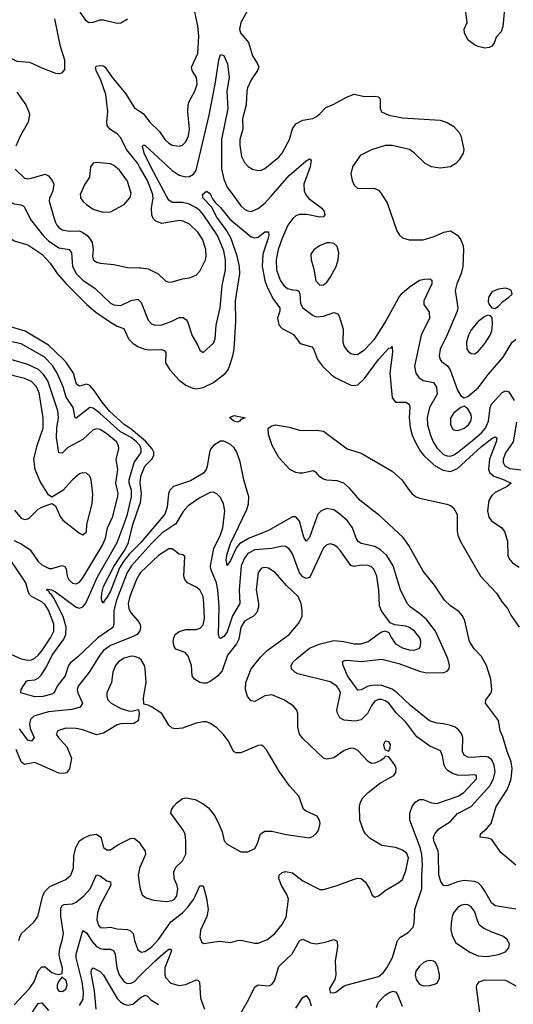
# Model space of a CAD drawing. Header units: inches. Extents: x 1649636 to 1815363, y 506543 to 641975.
# Tile 307 of 656: x 1689302 to 1692176, y 615299 to 621026. Entities that reach past the tile are written whole.
import ezdxf

# ---------------------------------------------------------------- set-up
doc = ezdxf.new("R2010")
doc.units = ezdxf.units.IN
doc.header["$MEASUREMENT"] = 0
for name, color, linetype in [('B6681', 7, 'Continuous'), ('B6682', 7, 'Continuous'), ('B6691', 7, 'Continuous'), ('B6692', 7, 'Continuous')]:
    doc.layers.add(name, color=color, linetype=linetype)

msp = doc.modelspace()

# ---------------------------------------------------------------- linework, layer by layer
at = {"layer": 'B6681', "color": 5}
for points, elevation in [([(1689011.4, 620000), (1689030, 619992), (1689090, 619945.4), (1689130, 619896.1), (1689180.7, 619820.7), (1689230, 619768.9), (1689270, 619740.2), (1689350, 619716.5), (1689430, 619661.5), (1689480.2, 619610), (1689520.2, 619550), (1689572.1, 619490), (1689693.5, 619370), (1689745.4, 619325.4), (1689830, 619266), (1689870, 619243.5), (1689908.8, 619228.8), (1689935.5, 619170), (1689962.2, 619142.2), (1689990, 619124.2), (1690000, 619120.4)], 420), ([(1689203.8, 620000), (1689250, 619965), (1689270, 619954.3), (1689309.2, 619949.2), (1689323, 619943), (1689330, 619936.4), (1689364.4, 619864.4), (1689439.5, 619770), (1689470, 619740.1), (1689530, 619699.6), (1689590, 619689.2), (1689604, 619670), (1689610.1, 619590), (1689630, 619549.4), (1689670, 619510.1), (1689742.1, 619462.1), (1689830, 619377.1), (1689850, 619366.4), (1689890, 619363.2), (1689950, 619392.5), (1689990, 619400.7), (1690000, 619390.5)], 440), ([(1689481.1, 620000), (1689476.3, 619990), (1689473.8, 619970), (1689508.4, 619850), (1689517.8, 619830), (1689530, 619816.3), (1689550, 619804.1), (1689590, 619795.6), (1689650, 619797.6), (1689670, 619788.7), (1689693.8, 619770), (1689712.6, 619750), (1689723.5, 619730), (1689730.2, 619690), (1689726.7, 619650), (1689730, 619631), (1689750, 619616.1), (1689770.7, 619609.3), (1689850, 619602.4), (1689930, 619584.2), (1690000, 619582.7)], 460), ([(1689655.7, 620000), (1689656.5, 619990), (1689668.8, 619970), (1689690, 619950.3), (1689730, 619924.6), (1689786.3, 619906.3), (1689830, 619907.7), (1689910, 619950.2), (1689943.7, 619990), (1689946.3, 620000)], 480), ([(1690000, 618603.9), (1689950, 618644.7), (1689910.4, 618670.4), (1689826.7, 618746.7), (1689781.6, 618801.6), (1689735.2, 618870), (1689710, 618897.5), (1689690, 618906.6), (1689650, 618893.3), (1689640.3, 618900.3), (1689631.5, 618911.5), (1689614.6, 618970), (1689573.7, 619030), (1689557.8, 619050), (1689470, 619132.3), (1689333.5, 619213.5), (1689230, 619245.8)], 420), ([(1690000, 618551.3), (1689981.9, 618570), (1689950, 618595), (1689888.5, 618628.5), (1689770, 618735.7), (1689730, 618765.4), (1689710, 618769.2), (1689630, 618707.7), (1689624.5, 618710), (1689613.2, 618770), (1689572.7, 618830), (1689556, 618890), (1689520.5, 618970), (1689493.9, 619013.9), (1689444.1, 619064.1), (1689310, 619140.2), (1689230, 619157.7)], 440), ([(1689270, 617996.3), (1689315, 617975), (1689362.5, 617942.5), (1689410, 617875), (1689430, 617855.3), (1689474.4, 617834.4), (1689490, 617833.4), (1689550, 617850.2), (1689564.5, 617844.5), (1689572.1, 617832.1), (1689578.1, 617790), (1689590, 617764.9), (1689610, 617748.4), (1689630, 617744.7), (1689650, 617755), (1689670, 617779.2), (1689784.9, 617970), (1689800.6, 618010), (1689814, 618070), (1689843.5, 618136.5), (1689873.5, 618253.5), (1689874.8, 618270), (1689861.1, 618330), (1689873.2, 618410), (1689863.9, 618470), (1689879.8, 618530), (1689877.4, 618550), (1689864.9, 618570), (1689810, 618616.4), (1689770, 618641.5), (1689750, 618645.4), (1689730, 618639.4), (1689670, 618584.4), (1689582.1, 618537.9), (1689550, 618504.4), (1689530, 618505.6), (1689516, 618596.1), (1689517.9, 618650), (1689527, 618710), (1689523.2, 618750), (1689465.2, 618925.2), (1689441.5, 618961.5), (1689410.7, 618990.7), (1689350, 619019.5), (1689190, 619066.6)], 460), ([(1689272.1, 618172.1), (1689310, 618126.3), (1689330, 618118.3), (1689350, 618122.3), (1689361.6, 618130), (1689410, 618178), (1689430, 618190.7), (1689490, 618212), (1689510, 618198), (1689536.7, 618136.7), (1689553.9, 618113.9), (1689650, 618039.5), (1689670, 618028.9), (1689690, 618046.8), (1689693.6, 618090), (1689724.1, 618210), (1689726.9, 618266.9), (1689717.4, 618350), (1689709.6, 618370), (1689690, 618387.6), (1689670, 618390.9), (1689650, 618385.1), (1689610, 618349.7), (1689552.4, 618287.6), (1689490, 618248), (1689470, 618262), (1689420.4, 618340.4), (1689392, 618410), (1689384.8, 618470), (1689403.2, 618550), (1689439.4, 618650), (1689439.2, 618710), (1689416, 618856), (1689400.2, 618890), (1689370, 618921.6), (1689330, 618939.7), (1689230, 618963.8)], 480), ([(1690000, 617901.7), (1689953.6, 617850), (1689928.4, 617810), (1689865.2, 617650), (1689850.7, 617590), (1689849.1, 617510), (1689843.5, 617490), (1689756.8, 617430), (1689641, 617319), (1689596.7, 617283.3), (1689586.4, 617270), (1689567, 617210), (1689520.1, 617150), (1689502.3, 617110), (1689490, 617102.3), (1689437.3, 617090), (1689390, 617087.2), (1689308.7, 617110), (1689309.7, 617130), (1689342.3, 617177.7), (1689350, 617182.7), (1689390, 617185.2), (1689410, 617195.2), (1689426.6, 617213.4), (1689457.4, 617262.6), (1689490.3, 617330), (1689558.1, 617421.9), (1689571.4, 617450), (1689571.9, 617491.9), (1689555, 617555), (1689501.5, 617661.5), (1689484.4, 617684.4), (1689474.8, 617690), (1689475.6, 617695.6), (1689466.6, 617706.6), (1689458, 617710), (1689466.6, 617713.4), (1689486.8, 617710), (1689510, 617697.7), (1689630, 617609), (1689650, 617603.6), (1689669.9, 617610.1), (1689687.9, 617632.1), (1689755.2, 617784.8), (1689870, 617985.1), (1689910, 618092.6), (1689929.9, 618150), (1689953.6, 618250), (1689953.4, 618290), (1689939.9, 618330), (1689939.6, 618350), (1689969, 618450), (1690000, 618494.5)], 440), ([(1690000, 617976.8), (1689941.4, 617918.6), (1689905.9, 617874.1), (1689883.2, 617836.8), (1689830, 617702), (1689810, 617664.5), (1689793.9, 617646.1), (1689790, 617632.3), (1689781.5, 617641.4), (1689778.9, 617658.9), (1689780.7, 617690), (1689790, 617728.9), (1689850, 617846), (1689916, 617944), (1689935.6, 617984.4), (1689959.8, 618090), (1690000, 618202.1)], 420), ([(1689170, 617370.8), (1689310, 617307.6), (1689350, 617299.8), (1689370, 617302.7), (1689390, 617312.4), (1689410, 617329.4), (1689430, 617354.6), (1689481.1, 617430), (1689500.1, 617470), (1689499.9, 617510), (1689470, 617592), (1689450, 617621.4), (1689430, 617639.9), (1689370.6, 617670.6), (1689360.8, 617680.8), (1689353.3, 617693.3), (1689337.3, 617750), (1689203.7, 617950)], 460), ([(1690000, 617800.4), (1689981.8, 617770), (1689943.4, 617670), (1689934.4, 617630), (1689938.2, 617598.2), (1689950, 617573.1), (1689990.3, 617530), (1690000, 617514.4)], 460), ([(1690000, 617468.9), (1689986, 617450), (1689962.7, 617437.3), (1689830, 617385.8), (1689790, 617356.1), (1689767.7, 617330), (1689707.3, 617230), (1689641.5, 617150), (1689636.8, 617130), (1689641.3, 617110), (1689667, 617050), (1689653.1, 617026.9), (1689606.4, 617013.6), (1689470, 616999.9), (1689385, 616975), (1689364.4, 616955.6), (1689358.2, 616930), (1689363.5, 616903.5), (1689386.2, 616850), (1689370, 616829.9), (1689350, 616835.8), (1689301.8, 616901.8)], 460), ([(1690000, 617310.1), (1689994.5, 617314.5), (1689970, 617322.5), (1689950, 617323.4), (1689910, 617311.8), (1689876.9, 617290), (1689859.8, 617270), (1689843.7, 617230), (1689836.6, 617170), (1689809.3, 617110), (1689809.2, 617090), (1689816, 617070), (1689835.3, 617050), (1689890, 617020.2), (1689934.8, 617005.2), (1689955.4, 617004.6), (1689994.4, 617014.4), (1689998, 616990), (1689992.2, 616947.8), (1689967, 616933), (1689890, 616929.8), (1689870, 616923.8), (1689790, 616876.5), (1689750, 616866.2), (1689670, 616894.8), (1689630, 616903.7), (1689570, 616905.1), (1689523.8, 616890), (1689514.4, 616870), (1689527, 616850), (1689576.5, 616796.5), (1689602.8, 616730), (1689591.7, 616668.3), (1689574.7, 616645.3), (1689559.2, 616640.8), (1689530, 616643.9), (1689390, 616705.4), (1689330, 616692.7), (1689310, 616709.8), (1689281.2, 616781.2)], 480), ([(1689297.6, 615670), (1689302.9, 615690), (1689312, 615710), (1689383.4, 615776.6), (1689408.5, 615810), (1689435.5, 615924.5), (1689447.2, 615952.8), (1689476.5, 615983.5), (1689570, 616024), (1689600.4, 616050), (1689615, 616090), (1689618, 616162), (1689627.9, 616210), (1689650, 616248.9), (1689670, 616263.6), (1689710, 616282.3), (1689750, 616288.5), (1689774.4, 616270), (1689790.5, 616210.5), (1689810, 616196.3), (1689830, 616198), (1689874.1, 616225.9), (1689950, 616264.4), (1689970, 616263), (1689978, 616258), (1689999.1, 616239.1), (1690000, 616237.8)], 480), ([(1690000, 616089), (1689991.5, 616050), (1690000, 615991.8)], 480), ([(1689270, 615295.6), (1689359.2, 615390), (1689386.6, 615430), (1689410, 615493.7), (1689430, 615516.5), (1689450, 615517.3), (1689490, 615484.6), (1689510, 615476.5), (1689530, 615472.7), (1689550, 615478), (1689551.9, 615508.1), (1689536.7, 615556.8), (1689531.7, 615590), (1689534.8, 615625.2), (1689549.8, 615670), (1689557, 615710), (1689540.9, 615810), (1689542.2, 615857.8), (1689550, 615873.5), (1689561.2, 615878.8), (1689610, 615882.4), (1689630, 615892.2), (1689675, 615930), (1689712.2, 615970), (1689750, 616051.4), (1689770, 616046.2), (1689810, 616017.8), (1689830, 616011.6), (1689832.6, 615992.6), (1689769.4, 615870.6), (1689754.7, 615830), (1689750.1, 615790), (1689760, 615760), (1689770, 615746.3), (1689790, 615743), (1689830, 615747.4), (1689870, 615737.4), (1689930, 615733.1), (1689946.3, 615726.3), (1689961.8, 615710), (1689970.2, 615670), (1689990, 615615.5), (1690000, 615609.2)], 460), ([(1689650, 615292.1), (1689671.5, 615328.5), (1689673.8, 615370), (1689664.8, 615430), (1689631.2, 615568.8), (1689630.3, 615590), (1689670, 615728.7), (1689690, 615714.9), (1689723.2, 615663.2), (1689750, 615635.8), (1689770, 615623.8), (1689790, 615618.9), (1689830, 615619.8), (1689849.5, 615609.5), (1689856.8, 615590), (1689867.8, 615510), (1689880.9, 615470), (1689909.4, 615430), (1689930, 615419.4), (1689950, 615420.8), (1689970, 615431.5), (1690000, 615461.6)], 440), ([(1689747.5, 615270), (1689737.1, 615377.1), (1689717.7, 615482.3), (1689720.6, 615499.4), (1689730, 615511.3), (1689770, 615490.1), (1689790, 615468), (1689870, 615332.9), (1689890, 615312.1), (1689910, 615299.5), (1689930, 615294.4), (1689960.8, 615299.2), (1690000, 615331.8)], 420), ([(1689361.6, 615230), (1689410, 615303.8), (1689430, 615307.7), (1689470, 615263)], 440)]:
    msp.add_lwpolyline(points, dxfattribs=dict(at, elevation=elevation))
at = {"layer": 'B6681', "color": 5, "elevation": 460}
msp.add_lwpolyline([(1689550, 615458), (1689527.9, 615432.1), (1689520.2, 615410), (1689520.7, 615390), (1689530, 615374.9), (1689550, 615372.6), (1689570, 615386.2), (1689578.5, 615410), (1689573.6, 615430), (1689570, 615439.5), (1689553.2, 615450)], close=True, dxfattribs=at)
at = {"layer": 'B6682', "color": 5}
for points, elevation in [([(1689652.6, 621070), (1689684.1, 621024.1), (1689707.3, 621010), (1689730, 621012), (1689770, 621025.7), (1689790, 621026), (1689870, 621006.7), (1689890, 621008.2), (1689929.6, 621030.4)], 480), ([(1689199.7, 621030), (1689190.8, 620989.2), (1689191.5, 620950), (1689220.9, 620850), (1689236.9, 620816.9), (1689257.3, 620797.3), (1689284.5, 620784.5), (1689359.2, 620779.2), (1689430, 620745.2), (1689510, 620714.9), (1689530, 620712.2), (1689550, 620716.3), (1689564.2, 620735.8), (1689564, 620790), (1689539.9, 620870), (1689507.2, 621030)], 480), ([(1690000, 620170.9), (1689990, 620188.7), (1689924.3, 620270), (1689890, 620338.8), (1689870, 620361.5), (1689827.1, 620390), (1689811.7, 620410), (1689809, 620430), (1689815.9, 620490), (1689802.8, 620590), (1689774.9, 620674.9), (1689748, 620730), (1689743.6, 620750), (1689750, 620756.4), (1689770, 620760.3), (1689790, 620758), (1689800.4, 620750), (1689836.2, 620696.2), (1689917.2, 620597.2), (1689970, 620513.1), (1690000, 620494.3)], 460), ([(1689285.1, 620605.1), (1689337.4, 620530), (1689355.6, 620490), (1689359.6, 620470), (1689351.5, 620430), (1689307.4, 620352.6), (1689279.7, 620290)], 460), ([(1689275.9, 620155.9), (1689330, 620103.6), (1689350, 620100.2), (1689370, 620103.5), (1689450, 620127.6), (1689470, 620117.6), (1689491.4, 620091.4), (1689500.2, 620070), (1689495.7, 620030), (1689481.1, 620000)], 460), ([(1689946.3, 620000), (1689950, 620014), (1689930, 620086.6), (1689882.9, 620150), (1689850, 620178), (1689830, 620187.6), (1689750, 620194.7), (1689730, 620191.6), (1689714.9, 620170), (1689708.4, 620110), (1689680.3, 620070), (1689654.9, 620010), (1689655.7, 620000)], 480)]:
    msp.add_lwpolyline(points, dxfattribs=dict(at, elevation=elevation))
at = {"layer": 'B6691', "color": 5}
for points, elevation in [([(1690000, 619582.7), (1690010, 619582.4), (1690050, 619576.5), (1690107.3, 619547.3), (1690150, 619506.7), (1690170, 619499.5), (1690190, 619500.2), (1690250, 619518.5), (1690290, 619524.9), (1690330, 619540.3), (1690350, 619563.7), (1690383.4, 619630), (1690387.4, 619650), (1690385.8, 619690), (1690366.1, 619750), (1690339.8, 619790), (1690290, 619836.8), (1690254.5, 619854.5), (1690230, 619857.5), (1690130, 619839.8), (1690094.2, 619854.2), (1690078.5, 619870), (1690070.6, 619890.6), (1690069.1, 619929.1), (1690079.5, 619990), (1690078, 620000)], 460), ([(1690000, 619390.5), (1690010, 619380.3), (1690050, 619277.6), (1690070, 619256.9), (1690089.4, 619249.4), (1690130, 619251.1), (1690184.5, 619270), (1690230, 619293.8), (1690253.4, 619293.4), (1690270, 619282.6), (1690278.2, 619270), (1690306.5, 619186.5), (1690339.5, 619130), (1690350, 619102.8), (1690370, 619090.7), (1690430, 619143.7), (1690439.8, 619170), (1690445, 619250), (1690469.9, 619350), (1690480.8, 619479.2), (1690499.1, 619570), (1690499.7, 619630), (1690490, 619681.7), (1690453.6, 619770), (1690372.6, 619890), (1690350, 619915.2), (1690330, 619931.5), (1690290, 619952.7), (1690250, 619962.5), (1690190, 619962.9), (1690170, 619976.5), (1690157.2, 620000)], 440), ([(1690000, 619120.4), (1690030, 619108.9), (1690054.7, 619105.3), (1690128.4, 619108.4), (1690142.6, 619102.6), (1690153.6, 619090), (1690150.2, 619030), (1690175.6, 618990), (1690230.1, 618930.1), (1690270, 618900.7), (1690310, 618882.6), (1690330, 618879.7), (1690370, 618886.4), (1690430, 618915), (1690499.8, 618970), (1690513.5, 618986.5), (1690524.2, 619010), (1690543.7, 619070), (1690550.8, 619110), (1690560.8, 619270), (1690557.7, 619390), (1690582.9, 619550), (1690580.9, 619590), (1690568.6, 619650), (1690532.8, 619752.8), (1690503.4, 619803.4), (1690450, 619877), (1690418.3, 619938.3), (1690368.4, 619990), (1690367.7, 620000)], 420), ([(1690416.5, 620000), (1690423.9, 619983.9), (1690441.3, 619961.3), (1690470, 619933.9), (1690525.9, 619865.9), (1690650, 619762.6), (1690670, 619756.3), (1690690, 619761.6), (1690730, 619791.1), (1690750, 619792.4), (1690751.9, 619771.9), (1690747.4, 619750), (1690718.3, 619661.7), (1690713.7, 619590), (1690729.1, 619509.1), (1690742.6, 619470), (1690778.6, 619398.6), (1690816.3, 619350), (1690815.9, 619330), (1690803.3, 619290), (1690810, 619250.4), (1690829.6, 619229.6), (1690895.2, 619195.1), (1690929.6, 619149.6), (1690941.2, 619141.2), (1691002.7, 619122.7), (1691012.3, 619112.3), (1691036.1, 619050), (1691064.9, 619010), (1691118.2, 618958.2), (1691141.9, 618941.9), (1691230, 618900.9), (1691250, 618897.3), (1691270, 618902.8), (1691310, 618938), (1691390, 619050.1), (1691450, 619114.9), (1691463.7, 619116.3), (1691470, 619124.7), (1691471.7, 619091.7), (1691457.3, 618970), (1691470, 618825.5), (1691490, 618801.5), (1691550, 618800.7), (1691570.1, 618790.1), (1691573.6, 618770), (1691569.6, 618710), (1691574.8, 618654.8), (1691586.2, 618610), (1691604, 618570), (1691634.8, 618514.8), (1691655.4, 618490), (1691714.4, 618434.4), (1691764.9, 618404.9), (1691810, 618398.8), (1691850, 618414.4), (1691990, 618542.9), (1692050, 618589.3), (1692070, 618599.6), (1692076.1, 618596.1), (1692079.1, 618590), (1692075.7, 618570), (1692036, 618470), (1692031.3, 618410), (1692039.4, 618390), (1692062, 618370), (1692122.6, 618350), (1692163.1, 618330), (1692139.6, 618310), (1692070, 618276.7), (1692050, 618258.3), (1692033.2, 618230), (1692024.5, 618170), (1692032.8, 618132.8), (1692048.6, 618110), (1692109.2, 618070), (1692125.9, 618045.9), (1692141.3, 617990), (1692144.6, 617910), (1692151.4, 617890), (1692170, 617866.3), (1692210, 617841.2)], 420), ([(1690548.4, 620000), (1690590, 619942.8), (1690610, 619923.5), (1690630, 619913.2), (1690650, 619910.2), (1690690, 619927.3), (1690730, 619958.8), (1690766, 620000)], 440), ([(1690973.8, 620000), (1690985.6, 619985.6), (1691060.3, 619930), (1691074.9, 619910), (1691078.4, 619890), (1691070, 619879.5), (1691050, 619876.9), (1690973.2, 619893.2), (1690930, 619892.6), (1690910, 619884.3), (1690891.3, 619868.7), (1690862.9, 619830), (1690827.2, 619750), (1690806.9, 619690), (1690794.3, 619630), (1690796.6, 619570), (1690817.9, 619510), (1690839.9, 619479.9), (1690861.7, 619461.7), (1690890, 619453.7), (1690913.3, 619453.3), (1690926.6, 619446.6), (1690933, 619430), (1690936, 619376), (1690950.1, 619350.1), (1691010, 619306.2), (1691030, 619298.4), (1691070, 619300.9), (1691130, 619322.3), (1691154.1, 619314.1), (1691161.7, 619301.7), (1691185.2, 619225.2), (1691183.9, 619150), (1691190, 619124.9), (1691210, 619099.5), (1691230, 619084.9), (1691250, 619078.5), (1691270, 619080.2), (1691310, 619106.2), (1691370, 619170.2), (1691430, 619263.9), (1691509.6, 619410.4), (1691526.8, 619433.2), (1691570, 619470.8), (1691630, 619511), (1691657.6, 619517.6), (1691690, 619518.7), (1691701.6, 619510), (1691702, 619490), (1691654.2, 619390), (1691654.9, 619370), (1691685.4, 619325.5), (1691687.9, 619290), (1691639.3, 619190), (1691599.8, 619010), (1691608.3, 618970), (1691624.6, 618944.6), (1691650, 618928), (1691710, 618916), (1691728.6, 618888.6), (1691731.7, 618848.3), (1691686.7, 618770), (1691674.2, 618710), (1691676.8, 618670), (1691692.7, 618610), (1691708.1, 618570), (1691730, 618534.8), (1691770, 618497.5), (1691790, 618488.1), (1691810, 618487.1), (1691830, 618493.9), (1691850, 618507.5), (1691928.3, 618570), (1691990, 618622.7), (1692013.8, 618650), (1692031, 618690), (1692040.9, 618770), (1692048.1, 618790), (1692110, 618856.5), (1692130, 618867), (1692150, 618860.5), (1692180.4, 618810)], 440), ([(1691415.6, 620000), (1691440.9, 619960.9), (1691498, 619798), (1691512.4, 619772.4), (1691530, 619757.3), (1691570, 619746.4), (1691650, 619746), (1691715.2, 619764.8), (1691770.4, 619790.4), (1691810, 619797.3), (1691850, 619773), (1691870, 619745.5), (1691883.2, 619710), (1691884.9, 619690), (1691881.3, 619590), (1691872.2, 619550), (1691846.7, 619490), (1691838, 619450), (1691853.1, 619350), (1691848.7, 619330), (1691790, 619192.6), (1691748.8, 619110), (1691743.9, 619070), (1691749.4, 619050), (1691758.3, 619038.3), (1691791.9, 619011.9), (1691808.9, 618990), (1691850, 618870.5), (1691870, 618838), (1691890, 618826.8), (1691910, 618833.7), (1691970, 618884.7), (1692030, 618962.3), (1692117, 619063), (1692168.7, 619150), (1692190, 619164.9)], 460), ([(1692190, 616108.4), (1692102.4, 616182.4), (1692050, 616258.1), (1692030, 616264.7), (1691982.4, 616270), (1691984.7, 616290), (1692020.4, 616319.6), (1692046.7, 616350), (1692075.2, 616450), (1692141, 616550), (1692162.5, 616610), (1692169.3, 616670), (1692164, 616710), (1692139.5, 616770), (1692115.1, 616855.1), (1692098.3, 616890), (1692090.2, 616950.2), (1692012.8, 617050), (1692015.1, 617070), (1692045.9, 617110), (1692051.4, 617130), (1692045.6, 617190), (1692018.6, 617270), (1691990, 617322.2), (1691946.7, 617366.7), (1691920.5, 617410), (1691893.3, 617530), (1691879.3, 617559.3), (1691861.2, 617581.2), (1691810, 617616.1), (1691774.8, 617650), (1691717, 617737), (1691650, 617817.4), (1691567.8, 617967.8), (1691534.7, 618014.7), (1691399.2, 618139.2), (1691284.7, 618230), (1691221.5, 618301.5), (1691189.1, 618329.1), (1691150, 618344.3), (1691090, 618348), (1691070, 618354.1), (1691050, 618366.8), (1691029.6, 618389.6), (1691010, 618400.9), (1690950, 618388.6), (1690928.9, 618388.9), (1690910, 618391.5), (1690874.5, 618410), (1690810, 618479.5), (1690772, 618550), (1690750, 618614), (1690748.8, 618650), (1690770, 618663.7), (1690791.4, 618668.6), (1690870, 618656.3), (1690930, 618637.6), (1690990, 618635.5), (1691030, 618639.1), (1691070, 618633), (1691207.7, 618530), (1691290, 618504.2), (1691470, 618400.2), (1691526, 618350), (1691568.9, 618288.9), (1691587.5, 618267.5), (1691610, 618250.9), (1691630, 618242.8), (1691788.5, 618208.5), (1691810, 618200.3), (1691827.1, 618187.1), (1691848.1, 618148.1), (1691848.2, 618050), (1691852.4, 618027.6), (1691868.7, 617990), (1691985.2, 617790), (1692076.9, 617690), (1692110, 617637.8), (1692141.7, 617601.7), (1692161.7, 617561.7), (1692210, 617492.6)], 380), ([(1692194.9, 618685.1), (1692175.6, 618570), (1692130, 618506.2), (1692115.9, 618470), (1692115.9, 618450), (1692126.8, 618430), (1692155.4, 618415.4), (1692290, 618400.4)], 440), ([(1690000, 618202.1), (1690004.7, 618215.3), (1690010.2, 618270), (1690004.1, 618330), (1690007.7, 618370), (1690031.4, 618428.6), (1690071.5, 618470), (1690083.6, 618490), (1690083.6, 618510), (1690073.9, 618530), (1690035.2, 618575.2), (1690000, 618603.9)], 420), ([(1692190, 615851.4), (1692070, 615871.2), (1692048.7, 615888.7), (1692010, 615957.6), (1691990, 615986.4), (1691970, 616004.8), (1691950, 616012.7), (1691890, 616018.3), (1691850, 616011.4), (1691790, 615987), (1691770, 615989.8), (1691753.6, 616013.6), (1691742, 616050), (1691740.7, 616170), (1691737.2, 616190), (1691712.2, 616250), (1691710.5, 616270), (1691718, 616290), (1691741.5, 616318.5), (1691810, 616362.5), (1691850, 616409), (1691930.5, 616449.5), (1692038.5, 616570), (1692060.9, 616610), (1692069.6, 616650), (1692064.7, 616690), (1692050, 616720.9), (1692030, 616735.9), (1692010, 616739.9), (1691930, 616735.2), (1691910, 616737.2), (1691890, 616747.3), (1691880.2, 616770), (1691880.8, 616850), (1691873.2, 616873.2), (1691855.7, 616895.7), (1691836.2, 616910), (1691810, 616920.5), (1691770, 616930.3), (1691730, 616933.2), (1691688.5, 616948.5), (1691576.5, 617036.5), (1691499.9, 617110), (1691470, 617130.9), (1691410, 617153), (1691370, 617155.9), (1691331.3, 617148.7), (1691290, 617128.6), (1691270, 617126.8), (1691210.9, 617210), (1691185.5, 617270), (1691180.5, 617290), (1691190, 617299.5), (1691210, 617301.4), (1691290, 617291.9), (1691410, 617305.6), (1691510, 617280.4), (1691630, 617236.3), (1691670, 617226.9), (1691770.5, 617229.5), (1691790, 617236), (1691801.5, 617250), (1691804.6, 617270), (1691793.4, 617310), (1691722, 617470), (1691670, 617537.7), (1691630, 617572.5), (1691574.6, 617610), (1691557.9, 617630), (1691519.3, 617710), (1691476.9, 617850), (1691439, 617910), (1691402.2, 617942.2), (1691370, 617961.5), (1691290, 617978.3), (1691272.7, 617990), (1691261, 618010), (1691240.2, 618070), (1691211.2, 618110), (1691166.2, 618150), (1691130, 618174.7), (1691090, 618183.2), (1691056.5, 618170), (1691038.3, 618150), (1690990, 618014.8), (1690970, 617992.1), (1690955.4, 618015.4), (1690930, 618108.3), (1690910, 618134.3), (1690890, 618134), (1690747.1, 618052.9), (1690638.3, 618010), (1690582, 617978), (1690564.7, 617955.3), (1690530, 617879.8), (1690510, 617851.8), (1690503.6, 617883.6), (1690510, 617919.5), (1690530, 617978.9), (1690624.1, 618175.9), (1690634.1, 618210), (1690635.1, 618250), (1690605.9, 618350), (1690585.4, 618454.6), (1690565.3, 618510), (1690550, 618534.8), (1690530, 618555.4), (1690490, 618575.1), (1690470, 618574), (1690430.1, 618550), (1690414.7, 618530), (1690407, 618510), (1690392.9, 618427.1), (1690387.3, 618410), (1690371.4, 618388.6), (1690296.4, 618343.6), (1690196.5, 618310), (1690176, 618290), (1690168.2, 618270), (1690160.8, 618190), (1690146.4, 618150), (1690010, 617986.8), (1690000, 617976.8)], 420), ([(1690000, 618494.5), (1690002.3, 618497.7), (1690008.4, 618510), (1690009.8, 618530.2), (1690001.2, 618550), (1690000, 618551.3)], 440), ([(1690568.4, 615210), (1690634.5, 615325.5), (1690670, 615401.1), (1690690, 615411.5), (1690750, 615406.7), (1690770, 615414.6), (1690784.4, 615435.6), (1690810, 615518), (1690888.2, 615591.8), (1690930, 615668), (1690943.9, 615676.1), (1690950, 615678), (1690995.7, 615655.7), (1691030, 615650.7), (1691080.5, 615659.5), (1691130, 615676.5), (1691150, 615666.8), (1691152.9, 615632.9), (1691139.2, 615550), (1691142.9, 615470), (1691136.3, 615443.7), (1691104.6, 615390), (1691110, 615367.2), (1691130, 615365.2), (1691142.7, 615370), (1691190, 615405.3), (1691207.4, 615412.6), (1691390, 615461), (1691418.3, 615481.7), (1691439.6, 615510), (1691472.3, 615570), (1691500.5, 615670), (1691518.4, 615690), (1691563.5, 615716.5), (1691592, 615748), (1691598.5, 615770), (1691601.8, 615850), (1691643.8, 615970), (1691642.8, 616050), (1691647.4, 616110), (1691643.3, 616170), (1691633.9, 616210), (1691573, 616370), (1691573.6, 616410), (1691586, 616450), (1691605, 616475), (1691630, 616489.5), (1691650, 616490.8), (1691699.3, 616470), (1691730, 616466.4), (1691855.4, 616510), (1691887, 616530), (1691961.1, 616610), (1691960.9, 616630), (1691950, 616633.8), (1691891, 616629), (1691850, 616631.5), (1691821, 616641), (1691796.1, 616656.1), (1691783.2, 616670), (1691773.9, 616690), (1691763.7, 616743.7), (1691752.4, 616772.4), (1691690, 616801.2), (1691614.6, 616854.6), (1691550, 616940.7), (1691493.5, 616993.5), (1691450, 617049.8), (1691430, 617063.2), (1691410, 617071), (1691390, 617071.1), (1691370, 617061.6), (1691350, 617037.4), (1691327.1, 616990), (1691290, 616952.7), (1691254.8, 616945.2), (1691190, 616951.3), (1691165.6, 616965.6), (1691151.6, 616991.6), (1691148.6, 617010), (1691169.1, 617110), (1691162.6, 617130), (1691148.7, 617150), (1691110, 617173.7), (1690921.4, 617221.4), (1690903.6, 617230), (1690883.5, 617250), (1690882.6, 617270), (1690894.5, 617290), (1690915.8, 617310), (1690990, 617369.4), (1691045.7, 617394.3), (1691130, 617415.4), (1691188.7, 617408.7), (1691250, 617395.3), (1691290, 617395.5), (1691331.5, 617410), (1691390, 617454.6), (1691410, 617466), (1691430, 617470.6), (1691450, 617462), (1691465.5, 617430), (1691490, 617395.2), (1691530, 617371.8), (1691570, 617360.5), (1691600.6, 617359.4), (1691629.6, 617370), (1691636.2, 617383.8), (1691637.5, 617410), (1691631.3, 617430), (1691600.3, 617470), (1691571.1, 617490), (1691550, 617497.5), (1691486.5, 617506.5), (1691457.7, 617517.7), (1691407.5, 617587.5), (1691397.2, 617617.2), (1691392, 617708), (1691381.1, 617790), (1691363.5, 617830), (1691350, 617842.9), (1691330, 617851.9), (1691290, 617852.6), (1691250, 617846), (1691230, 617852), (1691170, 617936.8), (1691150, 617958.2), (1691130, 617970.9), (1691110, 617976.8), (1691090, 617972.3), (1691070, 617954), (1690993.4, 617786.6), (1690990, 617781.1), (1690970, 617776.2), (1690950, 617785.8), (1690930, 617808.9), (1690890, 617919.1), (1690870, 617948.6), (1690850, 617961.1), (1690830, 617963.2), (1690769.6, 617950.4), (1690670, 617941.5), (1690630, 617920.8), (1690610, 617894.5), (1690591.7, 617850), (1690579.4, 617710), (1690583.9, 617630), (1690541.2, 617558.8), (1690510, 617464.5), (1690490, 617438.6), (1690470, 617426.8), (1690464.7, 617430), (1690459.1, 617450), (1690462.4, 617610), (1690455.6, 617710), (1690448.4, 617750), (1690415, 617830), (1690412.1, 617850), (1690431.2, 617950), (1690470.5, 618029.5), (1690484, 618070), (1690495.6, 618170), (1690488.4, 618210), (1690470, 618246), (1690450, 618268.9), (1690430, 618278.3), (1690410, 618276), (1690350, 618245.6), (1690281.8, 618198.2), (1690254.5, 618165.5), (1690210, 618093.6), (1690130, 618039), (1690070, 617979.7), (1690000, 617901.7)], 440), ([(1690000, 615609.2), (1690010, 615602.8), (1690030, 615605.9), (1690070, 615631.6), (1690110, 615675.3), (1690181.9, 615778.1), (1690250, 615831.6), (1690279, 615861), (1690315.8, 615910), (1690350, 615988.2), (1690370, 615988), (1690390, 615916.3), (1690398.9, 615850), (1690391.4, 615808.6), (1690353.7, 615730), (1690350.2, 615690.2), (1690361.2, 615661.2), (1690372.4, 615652.4), (1690465.5, 615665.5), (1690530, 615657.3), (1690569.7, 615670.3), (1690590, 615672.2), (1690670, 615653.8), (1690690, 615654.8), (1690743.7, 615676.3), (1690786.8, 615710), (1690830, 615762.8), (1690853.8, 615806.2), (1690866.7, 615910), (1690858, 615938), (1690826.2, 615990), (1690809.8, 616030.2), (1690813.3, 616050), (1690830, 616065.3), (1690850, 616071.4), (1690890, 616064), (1690950, 616017.6), (1691050, 615967), (1691070, 615967), (1691150, 615988.9), (1691250, 616027.2), (1691270, 616032.2), (1691290, 616030.4), (1691314.9, 616010), (1691339.3, 615970), (1691354, 615934), (1691370, 615922.8), (1691390, 615930.6), (1691434.7, 615965.3), (1691510, 616006.8), (1691530, 616024.7), (1691550, 616075.5), (1691564.6, 616150), (1691555.5, 616175.5), (1691530, 616195.8), (1691490, 616210.8), (1691410, 616223.1), (1691343.1, 616263.1), (1691315.8, 616290), (1691303.1, 616310), (1691282.4, 616370), (1691279.8, 616450), (1691286, 616474), (1691300.5, 616499.5), (1691330, 616530.3), (1691397, 616583), (1691479.3, 616630), (1691492.5, 616647.5), (1691494, 616670), (1691487.7, 616687.7), (1691450, 616738), (1691430, 616742), (1691422.8, 616730), (1691403.7, 616716.3), (1691370, 616701.6), (1691350, 616699.6), (1691330, 616711.3), (1691270, 616775.3), (1691250, 616785.7), (1691230, 616789), (1691190, 616775.3), (1691130, 616732.8), (1691090, 616724.7), (1691070, 616729.6), (1690950, 616844.5), (1690931.6, 616870), (1690921, 616910), (1690920.4, 616990), (1690914.8, 617010), (1690894.5, 617034.5), (1690838.9, 617070), (1690770, 617099.1), (1690730, 617093.2), (1690670, 617059.7), (1690650, 617064.2), (1690628.9, 617088.9), (1690616.1, 617130), (1690618.4, 617170), (1690649.3, 617250.7), (1690703, 617317), (1690743.5, 617356.5), (1690870.9, 617450), (1690925.6, 617514.4), (1690945.9, 617554.1), (1690947.1, 617590), (1690941.4, 617630), (1690923.2, 617670), (1690854.5, 617734.5), (1690789.8, 617810), (1690750, 617836.3), (1690730, 617839.8), (1690710, 617835), (1690690.1, 617809.9), (1690677.7, 617710), (1690691.3, 617630), (1690691.2, 617608.8), (1690682.6, 617577.4), (1690664, 617556.1), (1690610, 617528.1), (1690589.3, 617490), (1690578.2, 617421.8), (1690563.7, 617396.3), (1690512.2, 617330), (1690481.5, 617238.5), (1690452.8, 617207.2), (1690410, 617176), (1690390, 617167.6), (1690370, 617166.4), (1690349.8, 617169.8), (1690320.5, 617190), (1690305.7, 617210), (1690302.3, 617270), (1690283.4, 617323.4), (1690264.5, 617344.5), (1690210, 617365.1), (1690200.6, 617380.6), (1690195.6, 617410), (1690199.3, 617430), (1690207.8, 617450), (1690230, 617467.9), (1690270, 617478.2), (1690330, 617478.3), (1690353.1, 617486.9), (1690370, 617506), (1690377.1, 617542.9), (1690373.9, 617630), (1690369.1, 617670), (1690350, 617709.7), (1690330, 617725), (1690279.7, 617750), (1690263.1, 617770), (1690257.6, 617790), (1690264, 617904), (1690252.3, 617912.3), (1690230, 617916.9), (1690190, 617947.1), (1690170, 617947.6), (1690110, 617909), (1690005.7, 617810), (1690000, 617800.4)], 460), ([(1690000, 617514.4), (1690002.7, 617510), (1690005.8, 617490), (1690000.8, 617470), (1690000, 617468.9)], 460), ([(1690000, 615991.8), (1690003.2, 615970), (1690014.6, 615934.6), (1690037.7, 615917.7), (1690083.7, 615903.7), (1690156.9, 615896.9), (1690190, 615902.3), (1690202.6, 615910), (1690216.2, 615930), (1690222.2, 615970), (1690218.2, 615990), (1690200.4, 616030), (1690199.8, 616070), (1690210, 616095.5), (1690250, 616133.4), (1690268.3, 616171.7), (1690269.8, 616250), (1690264.4, 616290), (1690250, 616318.4), (1690181.2, 616410), (1690185.2, 616430), (1690198, 616450), (1690216, 616470), (1690250, 616495.5), (1690270, 616500.4), (1690322.8, 616490), (1690370, 616464.9), (1690400.9, 616440.9), (1690436.8, 616396.8), (1690457, 616357), (1690481.4, 616301.4), (1690493, 616250), (1690510.3, 616230.3), (1690590, 616186.4), (1690630, 616184.9), (1690670, 616204.9), (1690684.4, 616230), (1690704, 616290), (1690730, 616306.5), (1690770, 616305.2), (1690853.1, 616286.9), (1690990, 616267), (1691010, 616276.4), (1691030, 616293.4), (1691040.5, 616310), (1691051.5, 616350), (1691047.3, 616370), (1691033.6, 616393.6), (1690970, 616421.6), (1690954, 616434), (1690926.2, 616510), (1690872.8, 616570), (1690814.5, 616650), (1690738.4, 616778.4), (1690719.6, 616799.6), (1690710, 616805.4), (1690690, 616804.4), (1690590, 616761.3), (1690562, 616762), (1690547, 616770), (1690516.9, 616830), (1690486, 616870), (1690450, 616907.6), (1690412.9, 616932.9), (1690390, 616941.1), (1690370, 616942.6), (1690330, 616933.7), (1690250, 616904), (1690210, 616901.3), (1690190, 616905.6), (1690170, 616922.7), (1690129.4, 616990), (1690070, 617029.4), (1690050, 617039.3), (1690024, 617044), (1690022, 617082), (1690038.6, 617170), (1690033.3, 617250), (1690028.2, 617270), (1690010, 617302), (1690000, 617310.1)], 480), ([(1690000, 616237.8), (1690032.7, 616190), (1690034.4, 616170), (1690000.2, 616090), (1690000, 616089)], 480), ([(1690000, 615461.6), (1690087.8, 615550), (1690150, 615604), (1690170, 615618.5), (1690179.9, 615619.9), (1690186, 615610), (1690147.8, 615510), (1690146.3, 615470), (1690152.6, 615452.6), (1690182.6, 615422.6), (1690230, 615408.9), (1690270, 615414.7), (1690330, 615441.1), (1690339.2, 615439.2), (1690348.8, 615430), (1690354.5, 615334.5), (1690378.6, 615270)], 440), ([(1691981.1, 615250), (1691961.2, 615398.8), (1691965.2, 615414.8), (1691977.4, 615430), (1692010, 615440.1), (1692130, 615439), (1692190, 615406.2)], 420), ([(1690000, 615331.8), (1690010, 615340.2), (1690031.5, 615351.5), (1690046.7, 615346.7), (1690065.1, 615325.1), (1690110, 615298)], 420), ([(1690910, 615276.5), (1690950, 615338), (1690970, 615350.3), (1690990, 615322.6), (1690999.6, 615290)], 420), ([(1691380, 615280), (1691388.3, 615310), (1691430, 615351.1), (1691450, 615365.4), (1691474.3, 615374.3), (1691490, 615371.6), (1691498.7, 615358.7), (1691527.8, 615287.8)], 420)]:
    msp.add_lwpolyline(points, dxfattribs=dict(at, elevation=elevation))
for points, elevation in [([(1691110, 619728.7), (1691090, 619727.6), (1691047.7, 619710), (1691013.5, 619686.5), (1690997.3, 619662.7), (1690998.9, 619630), (1691014.6, 619574.6), (1691026.9, 619506.9), (1691050, 619480.8), (1691070, 619483.6), (1691090, 619498.3), (1691110, 619526.7), (1691143.5, 619590), (1691156.8, 619630), (1691159.8, 619670), (1691150, 619707.3), (1691130, 619723.9)], 460), ([(1692130, 619464), (1692090, 619459.3), (1692050, 619442), (1692030.4, 619410), (1692030, 619384.7), (1692034.9, 619370), (1692050, 619350.6), (1692070, 619346.8), (1692090, 619359.1), (1692113.6, 619386.4), (1692150, 619411), (1692169, 619430), (1692164, 619450), (1692150, 619459.3)], 480), ([(1692030, 619307), (1692010, 619299.7), (1691970.4, 619270), (1691930, 619221.6), (1691914.3, 619190), (1691903.9, 619150), (1691905.2, 619110), (1691915.1, 619095.1), (1691930, 619084.2), (1691950, 619083.1), (1691970, 619096.5), (1692010, 619143.2), (1692040.3, 619190), (1692050, 619216), (1692054.8, 619254.8), (1692051.5, 619291.5), (1692043.2, 619303.2)], 480), ([(1691890, 618777.2), (1691870, 618769.6), (1691830, 618739.6), (1691810, 618708), (1691810.4, 618670), (1691824.3, 618644.3), (1691830, 618639.5), (1691850, 618636.9), (1691870, 618642.2), (1691890, 618650.2), (1691914.6, 618670), (1691928.7, 618690), (1691933, 618710), (1691929.7, 618730), (1691910, 618762)], 460), ([(1690570, 618685.1), (1690548.6, 618690), (1690524.8, 618710), (1690526.3, 618713.7), (1690550, 618724.6), (1690614, 618710), (1690590, 618701.2), (1690582, 618690)], 380), ([(1691430, 616829), (1691419.1, 616810), (1691424, 616790), (1691430, 616778), (1691450, 616771.3), (1691459.3, 616790), (1691460.9, 616810), (1691450, 616825.2)], 460), ([(1691890, 615879.5), (1691870, 615874.3), (1691850, 615859.8), (1691828, 615830), (1691819.8, 615810), (1691812.9, 615770), (1691812.7, 615732.7), (1691819, 615699), (1691838.3, 615658.3), (1691922.1, 615602.1), (1691970, 615579.8), (1692023.4, 615576.6), (1692090, 615589.2), (1692130, 615603.1), (1692150, 615626.8), (1692153, 615650), (1692137.6, 615677.6), (1692114.9, 615694.9), (1692050, 615718.8), (1692002.4, 615742.4), (1691979.3, 615759.3), (1691970, 615774), (1691950, 615840.4), (1691927.4, 615867.4), (1691910, 615876.5)], 440), ([(1691690, 615553.6), (1691670, 615549.7), (1691650, 615539.1), (1691630, 615520.4), (1691608.2, 615491.8), (1691604.3, 615470), (1691610, 615443.8), (1691630, 615415.6), (1691650, 615407.1), (1691690, 615408.9), (1691722.7, 615417.3), (1691734.2, 615425.9), (1691745.1, 615450), (1691746, 615470), (1691736.1, 615516.1), (1691722, 615542), (1691710, 615549.6)], 440)]:
    msp.add_lwpolyline(points, close=True, dxfattribs=dict(at, elevation=elevation))
at = {"layer": 'B6692', "color": 5}
for points, elevation in [([(1692127.4, 621130), (1692114.3, 620985.7), (1692105.3, 620954.7), (1692076.4, 620923.6), (1692064.9, 620890), (1692050, 620872.7), (1692035.6, 620864.4), (1692010, 620859.6), (1691970, 620869.7), (1691950, 620879.7), (1691910, 620909.6), (1691891.2, 620950), (1691889.8, 620970.2), (1691906, 621010), (1691899.8, 621070)], 460), ([(1690000, 620494.3), (1690021, 620481), (1690059.7, 620430), (1690115.2, 620375.2), (1690147.5, 620330), (1690170, 620307.3), (1690190, 620295.9), (1690230, 620290.2), (1690250, 620296.9), (1690270, 620314.6), (1690285.2, 620350), (1690290.5, 620390), (1690280.3, 620490), (1690282.2, 620530), (1690289.1, 620550.9), (1690322.4, 620610), (1690334.4, 620650), (1690331.8, 620690), (1690306.6, 620730), (1690302.7, 620750), (1690339.3, 620830), (1690343.9, 620930), (1690339.6, 620990), (1690317.2, 621090)], 460), ([(1690633.7, 621090), (1690590.2, 621010), (1690581.5, 620970), (1690587.6, 620950), (1690634, 620894), (1690656.3, 620816.3), (1690687.3, 620770), (1690693.2, 620750), (1690687.1, 620730), (1690650, 620676.9), (1690628.5, 620630), (1690623.5, 620610), (1690619.8, 620530), (1690598.5, 620450), (1690600.2, 620390), (1690583.2, 620330), (1690583.7, 620296.3), (1690593.6, 620230), (1690610, 620194.9), (1690631.1, 620171.1), (1690656.4, 620156.4), (1690690, 620149), (1690710, 620151.5), (1690730, 620160.3), (1690810, 620225.5), (1690829.8, 620250), (1690872.1, 620330), (1690890, 620390.8), (1690910, 620420.5), (1690950, 620442.4), (1691008.2, 620451.8), (1691030, 620462.4), (1691050, 620478), (1691084, 620516), (1691130, 620534.3), (1691204.2, 620575.7), (1691250, 620592.2), (1691310, 620579.7), (1691370, 620582), (1691390, 620577.6), (1691398.4, 620570), (1691400.7, 620560.7), (1691400.3, 620510), (1691408.4, 620490), (1691450.2, 620470.2), (1691530, 620455.6), (1691750, 620440.9), (1691790, 620428.9), (1691830, 620403.7), (1691859.5, 620370), (1691870.3, 620350), (1691887.7, 620270), (1691884, 620250), (1691859.5, 620210), (1691841.3, 620190), (1691810.5, 620170), (1691750, 620162.8), (1691699.3, 620170), (1691663, 620190), (1691601.1, 620250), (1691570.5, 620270.5), (1691470, 620293.5), (1691430, 620294), (1691350, 620269.7), (1691284.7, 620235.3), (1691239.5, 620170), (1691230.4, 620130), (1691237.6, 620090), (1691250, 620062.8), (1691270, 620044.9), (1691365.2, 620045.2), (1691390, 620033.4), (1691401.7, 620021.7), (1691415.6, 620000)], 460), ([(1690157.2, 620000), (1690064.6, 620170), (1690026.4, 620250), (1690017, 620290), (1690023.5, 620296.5), (1690030, 620296.1), (1690190, 620149.6), (1690230, 620121.8), (1690270, 620112.1), (1690290, 620113.7), (1690313.4, 620126.6), (1690328.5, 620150), (1690333.5, 620166.5), (1690404.9, 620470), (1690440.1, 620650), (1690460.8, 620790), (1690470, 620822.8), (1690490, 620817.1), (1690512, 620770), (1690521, 620690), (1690507.5, 620610), (1690513, 620510), (1690476.5, 620330), (1690477.5, 620157.5), (1690490, 620098.7), (1690510, 620052.7), (1690548.4, 620000)], 440), ([(1690766, 620000), (1690870, 620119.1), (1690970, 620204.4), (1690990, 620217.3), (1690998.8, 620210), (1690992.8, 620170), (1690956.6, 620070), (1690958.6, 620030), (1690967.5, 620007.5), (1690973.8, 620000)], 440), ([(1690078, 620000), (1690076.5, 620010), (1690045.6, 620090), (1690000, 620170.9)], 460), ([(1690367.7, 620000), (1690367, 620010), (1690390, 620028.9), (1690410, 620014), (1690416.5, 620000)], 420)]:
    msp.add_lwpolyline(points, dxfattribs=dict(at, elevation=elevation))

doc.saveas('drawing.dxf')
